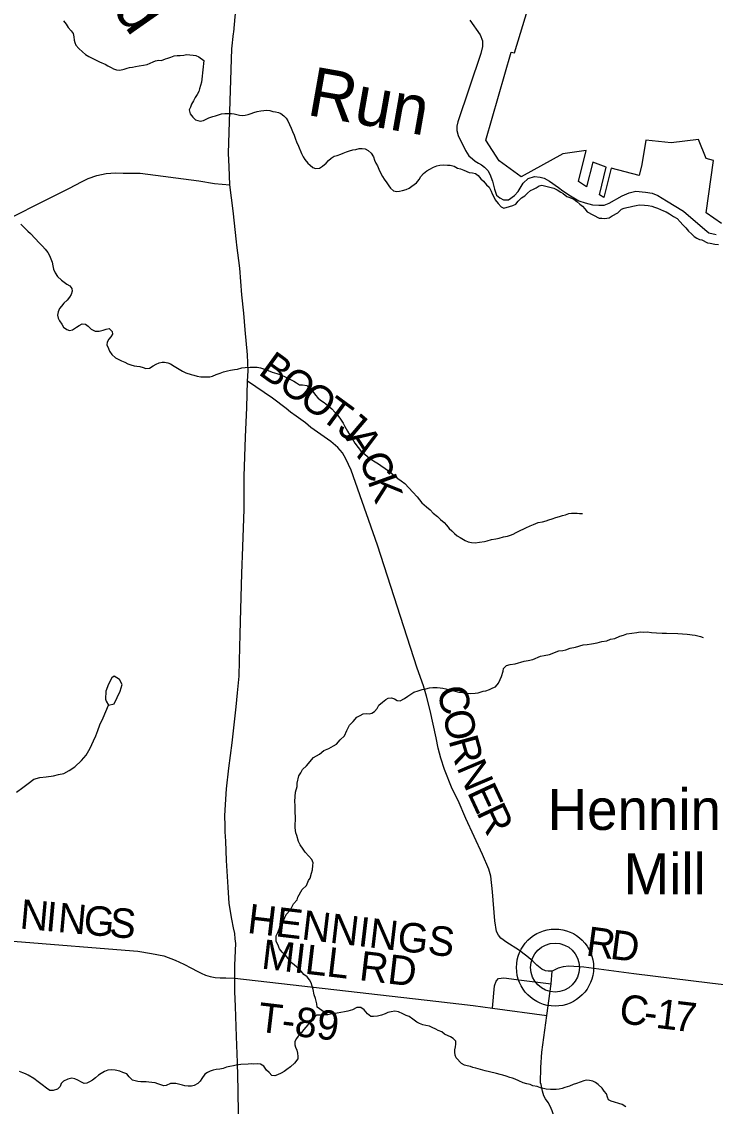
# Model space of a CAD drawing. Extents: x 1310247 to 1664935, y 235267 to 584339.
# Drawn here: x 1528194 to 1535263, y 371649 to 382702 of the extents above; entities that cross this region are included whole.
import ezdxf

# ---------------------------------------------------------------- set-up
doc = ezdxf.new("R2010")
doc.units = 0
for name, color, linetype in [('GM_X_Corporation', 7, 'Continuous'), ('GM_X_County_Road', 7, 'Continuous'), ('GM_X_County_Road_Text', 7, 'Continuous'), ('GM_X_Minor_Lake', 7, 'Continuous'), ('GM_X_Minor_River', 7, 'Continuous'), ('GM_X_Minor_River_Text', 7, 'Continuous'), ('GM_X_State_Route', 7, 'Continuous'), ('GM_X_Township_Road', 7, 'Continuous'), ('GM_X_Township_Road_Text', 7, 'Continuous'), ('GM_X_Unincorporated', 7, 'Continuous'), ('GM_X_Unincorporated_Location', 7, 'Continuous'), ('GM_X_Unincorporated_Text', 7, 'Continuous')]:
    doc.layers.add(name, color=color, linetype=linetype)

msp = doc.modelspace()

# ---------------------------------------------------------------- linework, layer by layer
at = {"layer": 'GM_X_Corporation'}
msp.add_lwpolyline([(1535326, 380645), (1535170, 380754), (1535245, 381288), (1535171, 381308), (1535092, 381502), (1534815, 381468), (1534557, 381495), (1534513, 381246), (1534489, 381133), (1534201, 381210), (1534126, 380910), (1534082, 380938), (1534152, 381219), (1534014, 381270), (1533952, 381020), (1533868, 381075), (1533947, 381390), (1533711, 381357), (1533283, 381120), (1533059, 381283), (1532924, 381495), (1533182, 382393), (1533217, 382386), (1533449, 383146)], dxfattribs=at)
at = {"layer": 'GM_X_County_Road'}
for points in [[(1527813, 380572), (1528680, 381006), (1528802, 381069), (1528872, 381105), (1528960, 381133), (1529056, 381154), (1529150, 381162), (1529229, 381160), (1529402, 381158), (1529998, 381079), (1530158, 381052), (1530315, 381038)], [(1536205, 372785), (1535209, 372905), (1534434, 372999), (1533925, 373067), (1533771, 373077), (1533713, 373070), (1533663, 373058), (1533599, 373028), (1533559, 373026), (1533531, 373030), (1533497, 373048), (1533445, 373088), (1533405, 373129), (1533343, 373178), (1533257, 373243), (1533138, 373319), (1533077, 373363), (1533053, 373394), (1533032, 373430), (1533015, 373538), (1532994, 373836), (1532975, 373993), (1532956, 374067), (1532892, 374216), (1532719, 374582), (1532641, 374764), (1532583, 374885), (1532503, 375082), (1532466, 375196), (1532439, 375299), (1532418, 375404), (1532357, 375683), (1532321, 375830), (1532289, 375934), (1532226, 376113), (1531819, 377368), (1531551, 378131), (1531496, 378247), (1531462, 378310), (1531415, 378362), (1531345, 378425), (1531142, 378568), (1531085, 378615), (1530990, 378682), (1530935, 378724), (1530889, 378759), (1530749, 378865), (1530496, 379038)], [(1527724, 373364), (1529078, 373254), (1529379, 373230), (1529516, 373208), (1529642, 373181), (1529759, 373139), (1529846, 373099), (1529925, 373057), (1529982, 373026), (1530022, 373005), (1530066, 372986), (1530114, 372973), (1530166, 372962), (1530218, 372960), (1530276, 372959), (1530366, 372955)]]:
    msp.add_lwpolyline(points, dxfattribs=at)
at = {"layer": 'GM_X_Minor_Lake'}
for points in [[(1529078, 375736), (1529135, 375751), (1529197, 375881), (1529218, 375948), (1529191, 375999), (1529138, 376034), (1529113, 376014)], [(1529114, 376015), (1529080, 375951), (1529053, 375881), (1529049, 375797), (1529055, 375777)]]:
    msp.add_lwpolyline(points, dxfattribs=at)
at = {"layer": 'GM_X_Minor_River'}
for points in [[(1528621, 382711), (1528646, 382676), (1528667, 382643), (1528697, 382610), (1528718, 382582), (1528725, 382547), (1528728, 382515), (1528734, 382489), (1528747, 382462), (1528777, 382430), (1528814, 382394), (1528845, 382368), (1528879, 382349), (1528954, 382309), (1528986, 382294), (1529012, 382283), (1529044, 382270), (1529072, 382253), (1529105, 382234), (1529131, 382220), (1529159, 382211), (1529193, 382208), (1529240, 382219), (1529268, 382228), (1529294, 382236), (1529324, 382239), (1529355, 382244), (1529391, 382253), (1529436, 382258), (1529472, 382267), (1529504, 382281), (1529533, 382294), (1529559, 382303), (1529590, 382309), (1529620, 382306), (1529658, 382323)], [(1529658, 382323), (1529685, 382332), (1529713, 382340), (1529747, 382353), (1529780, 382358), (1529810, 382359), (1529846, 382360), (1529872, 382366), (1529907, 382365), (1529941, 382362), (1529969, 382357), (1529998, 382344), (1530050, 382307), (1530031, 382115), (1530026, 382085), (1530017, 382051), (1530006, 382017), (1529998, 381989), (1529981, 381959), (1529962, 381930), (1529945, 381894), (1529924, 381860), (1529913, 381831), (1529900, 381803), (1529911, 381762), (1529937, 381728), (1529966, 381701), (1530012, 381687), (1530046, 381695), (1530075, 381710), (1530101, 381723), (1530132, 381733), (1530142, 381736)], [(1530142, 381736), (1530170, 381742), (1530229, 381762), (1530265, 381765), (1530295, 381765), (1530332, 381768), (1530360, 381763), (1530388, 381756), (1530413, 381748), (1530442, 381745), (1530472, 381748), (1530502, 381755), (1530532, 381765), (1530561, 381776), (1530595, 381787), (1530630, 381794), (1530662, 381798), (1530694, 381799), (1530724, 381796), (1530752, 381787), (1530780, 381782), (1530810, 381776), (1530836, 381767), (1530866, 381744), (1530889, 381718), (1530906, 381691), (1530924, 381656), (1530941, 381618), (1530954, 381583), (1530971, 381545), (1530986, 381506), (1530996, 381478), (1531015, 381433), (1531045, 381360), (1531062, 381326), (1531079, 381297), (1531109, 381260), (1531134, 381239), (1531162, 381215), (1531190, 381206), (1531228, 381211), (1531261, 381230), (1531296, 381261), (1531322, 381289), (1531349, 381312), (1531378, 381330), (1531410, 381339), (1531445, 381352), (1531471, 381361), (1531506, 381377), (1531536, 381386), (1531568, 381395), (1531599, 381400), (1531635, 381409), (1531665, 381409), (1531695, 381406), (1531725, 381389), (1531756, 381362), (1531778, 381326), (1531791, 381291), (1531804, 381259), (1531819, 381232), (1531833, 381200), (1531854, 381155), (1531871, 381126), (1531890, 381096), (1531916, 381059), (1531935, 381030), (1531952, 381004), (1531982, 380979), (1532016, 380972), (1532046, 380975), (1532076, 380983), (1532111, 380992), (1532143, 381007), (1532170, 381026), (1532217, 381061), (1532246, 381095), (1532263, 381124), (1532288, 381156), (1532323, 381183), (1532355, 381200), (1532392, 381220), (1532424, 381233), (1532457, 381240), (1532491, 381243), (1532535, 381240), (1532561, 381239), (1532603, 381230), (1532637, 381211), (1532665, 381201), (1532701, 381190), (1532754, 381166), (1532790, 381161), (1532818, 381155), (1532848, 381134), (1532875, 381101), (1532901, 381078), (1532932, 381041), (1532960, 381016), (1532979, 380976)], [(1532979, 380976), (1532990, 380949), (1533005, 380917), (1533021, 380888), (1533050, 380850), (1533081, 380817), (1533109, 380802), (1533166, 380818), (1533200, 380830), (1533229, 380841), (1533253, 380872), (1533288, 380906), (1533321, 380929), (1533350, 380956), (1533381, 380982), (1533409, 380995), (1533436, 381008), (1533468, 381028), (1533495, 381035), (1533521, 381030), (1533589, 381013), (1533617, 381004), (1533652, 380987), (1533688, 380966), (1533714, 380951), (1533751, 380922), (1533779, 380911), (1533823, 380892), (1533852, 380871), (1533884, 380844), (1533911, 380822), (1533935, 380795), (1533956, 380766), (1534081, 380701), (1534107, 380700), (1534135, 380696), (1534180, 380704), (1534212, 380724), (1534270, 380754), (1534307, 380790), (1534335, 380803), (1534363, 380810), (1534394, 380814), (1534424, 380821), (1534458, 380830), (1534487, 380835), (1534543, 380834), (1534579, 380829), (1534617, 380822), (1534645, 380811), (1534673, 380802), (1534704, 380788), (1534734, 380775), (1534764, 380764), (1534798, 380745), (1534837, 380718), (1534873, 380695), (1534906, 380662), (1534932, 380633), (1534963, 380600), (1534990, 380567), (1535020, 380539), (1535049, 380514), (1535075, 380497), (1535101, 380482), (1535127, 380478), (1535184, 380450), (1535212, 380445), (1535258, 380436), (1535296, 380431)], [(1528184, 380640), (1528223, 380603), (1528256, 380567), (1528284, 380543), (1528375, 380445), (1528405, 380416), (1528434, 380385), (1528459, 380350), (1528476, 380320), (1528492, 380285), (1528503, 380251), (1528512, 380214), (1528519, 380180)], [(1528519, 380180), (1528534, 380143), (1528559, 380106), (1528598, 380067), (1528628, 380046), (1528655, 380027), (1528683, 380010), (1528705, 379983), (1528708, 379955), (1528697, 379921), (1528682, 379894), (1528657, 379864), (1528624, 379833), (1528599, 379803), (1528580, 379778), (1528567, 379746), (1528560, 379710), (1528565, 379682), (1528579, 379653), (1528602, 379618), (1528621, 379588), (1528655, 379564), (1528682, 379554), (1528713, 379563), (1528752, 379588), (1528778, 379605), (1528809, 379622), (1528843, 379619), (1528871, 379598), (1528902, 379569), (1528944, 379548), (1528982, 379547), (1529023, 379558), (1529055, 379569), (1529087, 379574), (1529115, 379545), (1529120, 379519), (1529101, 379491), (1529082, 379466), (1529066, 379436), (1529063, 379408), (1529078, 379373), (1529089, 379345), (1529114, 379310), (1529150, 379277), (1529185, 379258), (1529211, 379245), (1529245, 379232), (1529277, 379217), (1529307, 379206), (1529340, 379195), (1529369, 379190), (1529397, 379187), (1529431, 379178), (1529460, 379167), (1529497, 379172), (1529534, 379195), (1529566, 379212), (1529595, 379224), (1529625, 379233), (1529651, 379232), (1529685, 379225), (1529711, 379214), (1529749, 379191), (1529782, 379170), (1529834, 379140), (1529868, 379125), (1529920, 379108), (1529949, 379099), (1529983, 379090), (1530019, 379083), (1530054, 379084), (1530082, 379083), (1530110, 379084), (1530138, 379091), (1530175, 379106), (1530216, 379121), (1530252, 379134), (1530291, 379143), (1530321, 379152), (1530364, 379157), (1530394, 379162), (1530436, 379173), (1530471, 379178), (1530521, 379181), (1530549, 379182), (1530594, 379181), (1530628, 379176), (1530705, 379147), (1530747, 379132), (1530795, 379116), (1530833, 379103), (1530867, 379090), (1530908, 379069), (1530934, 379056), (1530968, 379039), (1530996, 379022), (1531025, 379003), (1531055, 379000), (1531099, 378993), (1531125, 378972)], [(1531125, 378972), (1531160, 378933), (1531187, 378896), (1531211, 378869), (1531240, 378846), (1531278, 378821), (1531311, 378794), (1531356, 378756), (1531386, 378723), (1531415, 378688), (1531442, 378651), (1531469, 378612), (1531486, 378576), (1531513, 378528), (1531538, 378488), (1531561, 378453), (1531590, 378408), (1531625, 378362), (1531648, 378331), (1531693, 378290), (1531739, 378254), (1531778, 378227), (1531830, 378198), (1531855, 378181), (1531899, 378149), (1531946, 378116), (1531991, 378078), (1532027, 378047), (1532060, 378024), (1532098, 377995), (1532139, 377953), (1532182, 377906), (1532225, 377860), (1532248, 377831), (1532273, 377799), (1532319, 377759), (1532356, 377726), (1532389, 377695), (1532432, 377659), (1532464, 377630), (1532499, 377597), (1532522, 377570), (1532552, 377537), (1532577, 377512), (1532605, 377487), (1532634, 377464), (1532662, 377445), (1532715, 377416), (1532745, 377403), (1532779, 377396), (1532815, 377393), (1532860, 377399), (1532912, 377406), (1532939, 377413), (1532983, 377424), (1533026, 377433), (1533062, 377438), (1533105, 377451), (1533145, 377460), (1533176, 377471), (1533202, 377480), (1533233, 377495), (1533280, 377520), (1533306, 377531), (1533333, 377543), (1533375, 377563), (1533412, 377579), (1533459, 377597), (1533503, 377606), (1533538, 377615), (1533566, 377624), (1533601, 377637), (1533637, 377650), (1533674, 377661), (1533706, 377671), (1533735, 377678), (1533771, 377689), (1533798, 377694), (1533824, 377693), (1533854, 377692), (1533880, 377690), (1533910, 377689)], [(1532600, 375883), (1532648, 375871), (1532674, 375868), (1532708, 375863), (1532771, 375857), (1532817, 375860), (1532847, 375863), (1532896, 375880), (1532924, 375883), (1532963, 375898), (1532995, 375913), (1533024, 375925), (1533055, 375960), (1533070, 376000), (1533083, 376029), (1533101, 376085), (1533106, 376111), (1533135, 376141), (1533173, 376152), (1533224, 376158), (1533315, 376186), (1533355, 376192), (1533402, 376203), (1533481, 376237), (1533518, 376242), (1533572, 376255), (1533670, 376290), (1533708, 376295), (1533741, 376302), (1533783, 376317), (1533838, 376327), (1533915, 376351), (1533957, 376354), (1534002, 376361), (1534060, 376371), (1534107, 376386), (1534158, 376394), (1534196, 376409), (1534239, 376418), (1534292, 376441), (1534326, 376450), (1534361, 376463), (1534413, 376472), (1534462, 376476), (1534496, 376483), (1534532, 376482), (1534569, 376483), (1534613, 376478), (1534665, 376474), (1534721, 376471), (1534765, 376471), (1534880, 376468), (1534930, 376465), (1534976, 376461), (1535003, 376458), (1535029, 376454), (1535059, 376451), (1535111, 376437), (1535141, 376428)], [(1531315, 372583), (1531205, 372659), (1531202, 372695), (1531187, 372748), (1531174, 372786), (1531163, 372839), (1531154, 372874), (1531143, 372908), (1531126, 372937), (1531103, 372968), (1531071, 372993), (1531042, 373028), (1530999, 373067), (1530971, 373092), (1530944, 373111), (1530922, 373138), (1530881, 373191), (1530850, 373220), (1530823, 373253), (1530806, 373298), (1530787, 373327), (1530788, 373385), (1530803, 373419), (1530827, 373482), (1530852, 373520), (1530889, 373605), (1530932, 373650), (1530964, 373712), (1531000, 373755), (1531008, 373781), (1531053, 373860), (1531096, 373899), (1531116, 373949), (1531135, 373974), (1531146, 374026), (1531157, 374060), (1531162, 374104), (1531163, 374130), (1531152, 374165), (1531119, 374198), (1531084, 374239), (1531062, 374270), (1531033, 374315), (1531014, 374348), (1530998, 374409), (1530988, 374435), (1530982, 374487), (1530985, 374602), (1530982, 374640), (1530980, 374711), (1530977, 374759), (1530984, 374851), (1531000, 374907), (1531003, 374941), (1531019, 375017), (1531040, 375047), (1531057, 375081), (1531098, 375118), (1531167, 375204), (1531228, 375239), (1531275, 375275), (1531324, 375296), (1531373, 375321), (1531402, 375340), (1531439, 375385), (1531483, 375424), (1531509, 375480), (1531523, 375507), (1531534, 375533), (1531573, 375572), (1531611, 375616), (1531644, 375633), (1531674, 375650), (1531704, 375651), (1531735, 375650), (1531763, 375655), (1531789, 375671), (1531817, 375702), (1531834, 375736), (1531871, 375767), (1531904, 375796), (1531930, 375809), (1531962, 375813), (1531992, 375802), (1532022, 375783), (1532052, 375782), (1532097, 375805), (1532128, 375828), (1532159, 375849), (1532191, 375868), (1532234, 375883), (1532275, 375896), (1532313, 375905), (1532350, 375912), (1532384, 375917), (1532428, 375918), (1532458, 375915), (1532486, 375910), (1532516, 375903), (1532560, 375890), (1532600, 375883)], [(1528141, 374850), (1528206, 374897), (1528259, 374939), (1528316, 374982), (1528379, 375001), (1528445, 375008), (1528517, 375018), (1528568, 375029), (1528622, 375042), (1528677, 375070), (1528734, 375107), (1528805, 375172), (1528850, 375227), (1528893, 375298), (1528927, 375372), (1528950, 375426), (1528969, 375480), (1528990, 375535), (1529024, 375607), (1529053, 375673), (1529078, 375736)], [(1529055, 375777), (1529078, 375736)], [(1532919, 372010), (1532823, 372037), (1532793, 372046), (1532767, 372055), (1532735, 372061), (1532707, 372070), (1532677, 372085), (1532623, 372143), (1532611, 372172), (1532608, 372200), (1532609, 372226), (1532614, 372256), (1532619, 372284), (1532619, 372312), (1532592, 372339), (1532566, 372356), (1532539, 372369), (1532503, 372386), (1532477, 372407), (1532439, 372422), (1532414, 372435), (1532378, 372452), (1532350, 372465), (1532312, 372474), (1532282, 372481), (1532248, 372494), (1532222, 372507), (1532181, 372536), (1532144, 372563), (1532114, 372576), (1532078, 372591), (1532034, 372613), (1531996, 372618), (1531958, 372613), (1531927, 372604), (1531897, 372593), (1531862, 372577), (1531822, 372569), (1531781, 372564), (1531751, 372565), (1531720, 372590), (1531683, 372631), (1531651, 372656), (1531609, 372655), (1531566, 372634), (1531519, 372618), (1531483, 372611), (1531448, 372604), (1531410, 372599), (1531341, 372589), (1531315, 372583), (1531285, 372580), (1531253, 372577), (1531224, 372578), (1531198, 372577), (1531169, 372551), (1531142, 372510), (1531109, 372481), (1531069, 372432), (1531047, 372402), (1531013, 372365), (1530994, 372339), (1530978, 372310), (1530979, 372277), (1530986, 372251), (1530997, 372220), (1531006, 372190), (1531010, 372158), (1531007, 372132), (1530975, 372090), (1530932, 372051), (1530897, 372026), (1530868, 372005), (1530838, 371988), (1530801, 371971), (1530773, 371959), (1530743, 371964), (1530715, 371993), (1530690, 372018), (1530661, 372057), (1530627, 372080), (1530595, 372081), (1530561, 372080), (1530535, 372081), (1530502, 372080), (1530426, 372074), (1530379, 372067), (1530351, 372062), (1530315, 372055), (1530282, 372048), (1530248, 372035), (1530215, 372028), (1530177, 372023), (1530146, 372018), (1530116, 372007), (1530089, 371993), (1530059, 371976), (1530031, 371933), (1530013, 371907), (1529988, 371882), (1529951, 371861)], [(1529951, 371861), (1529923, 371853), (1529892, 371854), (1529858, 371857), (1529832, 371866), (1529792, 371875), (1529766, 371880), (1529738, 371883), (1529712, 371882), (1529667, 371861), (1529641, 371858), (1529613, 371868), (1529581, 371877), (1529553, 371888), (1529521, 371893), (1529489, 371896), (1529463, 371897), (1529409, 371898), (1529377, 371903), (1529351, 371908), (1529323, 371917), (1529289, 371950), (1529264, 371979), (1529224, 371994), (1529195, 372007), (1529146, 372017), (1529106, 372022), (1529072, 372017), (1529039, 372004), (1529005, 371983), (1528976, 371965), (1528947, 371940), (1528916, 371917), (1528886, 371898), (1528859, 371886), (1528829, 371881), (1528803, 371894), (1528765, 371915), (1528734, 371928), (1528704, 371935), (1528663, 371926), (1528620, 371907), (1528597, 371882), (1528587, 371852), (1528558, 371825), (1528513, 371810), (1528481, 371811), (1528447, 371834), (1528404, 371867), (1528361, 371899), (1528319, 371934), (1528260, 371968), (1528232, 371979), (1528204, 371992), (1528172, 372003)], [(1534351, 371645), (1534314, 371666), (1534202, 371701), (1534174, 371716), (1534163, 371743), (1534154, 371775), (1534130, 371804), (1534109, 371835), (1534070, 371872), (1534042, 371893), (1534016, 371904), (1533982, 371911), (1533952, 371914), (1533924, 371908), (1533887, 371895), (1533849, 371882), (1533816, 371871), (1533776, 371854), (1533731, 371840), (1533701, 371832), (1533672, 371825), (1533640, 371822), (1533614, 371821), (1533582, 371820), (1533541, 371825), (1533481, 371839), (1533448, 371852), (1533404, 371859), (1533376, 371870), (1533342, 371877), (1533304, 371890), (1533262, 371909), (1533224, 371925), (1533196, 371935), (1533169, 371944), (1533131, 371957), (1533099, 371966), (1533069, 371975), (1533033, 371982), (1532961, 372001), (1532919, 372010)]]:
    msp.add_lwpolyline(points, dxfattribs=at)
at = {"layer": 'GM_X_State_Route'}
for points in [[(1530355, 382595), (1530369, 382752), (1530392, 382986), (1530408, 383226), (1530420, 383447), (1530428, 383701), (1530425, 383805), (1530404, 383869), (1530364, 383951), (1530304, 384054), (1530190, 384246), (1530084, 384471), (1529979, 384695), (1529930, 384797), (1529885, 384895), (1529837, 384993), (1529752, 385173), (1529706, 385282), (1529656, 385364), (1529644, 385394)], [(1530315, 381038), (1530308, 381224), (1530301, 381362), (1530337, 382425), (1530354, 382580), (1530355, 382595)], [(1530388, 380424), (1530384, 380460), (1530348, 380774), (1530315, 381038)], [(1530405, 371564), (1530399, 371818), (1530392, 372096), (1530383, 372359), (1530373, 372667), (1530367, 372820), (1530367, 372890), (1530366, 372955), (1530366, 373089), (1530376, 373309), (1530371, 373357), (1530367, 373411), (1530352, 373469), (1530334, 373556), (1530309, 373717), (1530300, 373882), (1530283, 374155), (1530274, 374350), (1530269, 374445), (1530267, 374510), (1530266, 374611), (1530270, 374724), (1530283, 374884), (1530306, 375094), (1530338, 375354), (1530379, 375719), (1530395, 375863), (1530410, 376034), (1530415, 376190), (1530421, 376460), (1530429, 376715), (1530437, 377078), (1530447, 377351), (1530460, 377734), (1530463, 378072), (1530476, 378468), (1530489, 378769), (1530496, 379038), (1530501, 379143), (1530495, 379308), (1530472, 379562), (1530457, 379731), (1530438, 379919), (1530416, 380190), (1530388, 380424)]]:
    msp.add_lwpolyline(points, dxfattribs=at)
at = {"layer": 'GM_X_Township_Road'}
for points in [[(1532762, 382719), (1532867, 382568), (1532889, 382508), (1532892, 382449), (1532874, 382378), (1532640, 381680), (1532630, 381636), (1532628, 381592), (1532642, 381542), (1532716, 381388), (1532750, 381335), (1532789, 381303), (1532817, 381280), (1532850, 381259), (1532879, 381242), (1532912, 381219), (1532945, 381186), (1532964, 381148), (1532993, 381078), (1533014, 380995), (1533033, 380934), (1533067, 380907), (1533103, 380887), (1533155, 380886), (1533217, 380930), (1533253, 380971), (1533305, 381057), (1533357, 381103), (1533420, 381125), (1533479, 381119), (1533519, 381109), (1533575, 381078), (1533665, 381012), (1533711, 380978), (1533789, 380928), (1533871, 380878), (1533936, 380855), (1534013, 380836), (1534076, 380832), (1534129, 380834), (1534181, 380853), (1534315, 380928), (1534386, 380958), (1534453, 380974), (1534553, 380966), (1534621, 380954), (1534677, 380930), (1534766, 380877), (1534938, 380770), (1535157, 380584), (1535199, 380552), (1535271, 380532)], [(1530366, 372955), (1532416, 372719), (1532797, 372678), (1532992, 372650), (1533547, 372576)], [(1532992, 372650), (1533013, 372876), (1533030, 372924), (1533054, 372953), (1533107, 372957), (1533287, 372934), (1533589, 372897)], [(1533487, 371871), (1533483, 371890), (1533486, 372043), (1533496, 372202), (1533547, 372576), (1533589, 372897), (1533599, 373028)], [(1534782, 368037), (1534649, 368451), (1533951, 370601), (1533599, 371602), (1533579, 371652), (1533561, 371688), (1533533, 371724), (1533517, 371756), (1533501, 371802), (1533494, 371836), (1533487, 371871)]]:
    msp.add_lwpolyline(points, dxfattribs=at)
at = {"layer": 'GM_X_Unincorporated'}
for radius in [393, 249]:
    msp.add_circle((1533630, 373063), radius, dxfattribs=at)
at = {"layer": 'GM_X_Unincorporated_Location'}
msp.add_line((1533630, 373063), (1533630, 373063), dxfattribs=at)

# ---------------------------------------------------------------- texts
at = {"layer": 'GM_X_County_Road_Text'}
for s, rotation, p in [('B', 324.0263, (1530594, 379117)), ('O', 324.0254, (1530794, 378972)), ('O', 324.0219, (1531007, 378817)), ('T', 323.7035, (1531221, 378662)), ('J', 319.7336, (1531397, 378533)), ('A', 302.9808, (1531489, 378459)), ('C', 291.684, (1531626, 378251)), ('K', 289.7933, (1531716, 378025)), ('C', 284.147, (1532423, 375896)), ('O', 281.8986, (1532483, 375660)), ('R', 285.6097, (1532542, 375381)), ('N', 292.9912, (1532623, 375104)), ('E', 294.9826, (1532730, 374851)), ('R', 295.0627, (1532825, 374647)), ('N', 354.7911, (1528167, 373462)), ('I', 354.7892, (1528430, 373438)), ('N', 354.7929, (1528553, 373426)), ('G', 354.7911, (1528816, 373402)), ('S', 354.7924, (1529079, 373379)), ('R', 352.2209, (1533936, 373187)), ('D', 352.5381, (1534182, 373154)), ('C', 350.9265, (1534270, 372505)), ('1', 353.1005, (1534648, 372450)), ('7', 353.1825, (1534832, 372427)), ('-', 352.9659, (1534525, 372465))]:
    msp.add_text(s, height=300, rotation=rotation, dxfattribs=at).set_placement(p)
at = {"layer": 'GM_X_Minor_River_Text'}
for s, rotation, p in [('Todd', 304.9994, (1528448, 383783)), ('Run', 350.0008, (1531089, 381754))]:
    msp.add_text(s, height=500, rotation=rotation, dxfattribs=at).set_placement(p)
at = {"layer": 'GM_X_Township_Road_Text'}
for s, rotation, p in [('HENNINGS', 353.2588, (1530485, 373417)), ('MILL RD', 353.2513, (1530629, 373054)), ('T-89', 353.2705, (1530590, 372412))]:
    msp.add_text(s, height=300, rotation=rotation, dxfattribs=at).set_placement(p)
at = {"layer": 'GM_X_Unincorporated_Text'}
for s, p in [('Hennings', (1533554, 374466)), ('Mill', (1534329, 373810))]:
    msp.add_text(s, height=417, rotation=0, dxfattribs=at).set_placement(p)

doc.saveas('drawing.dxf')
